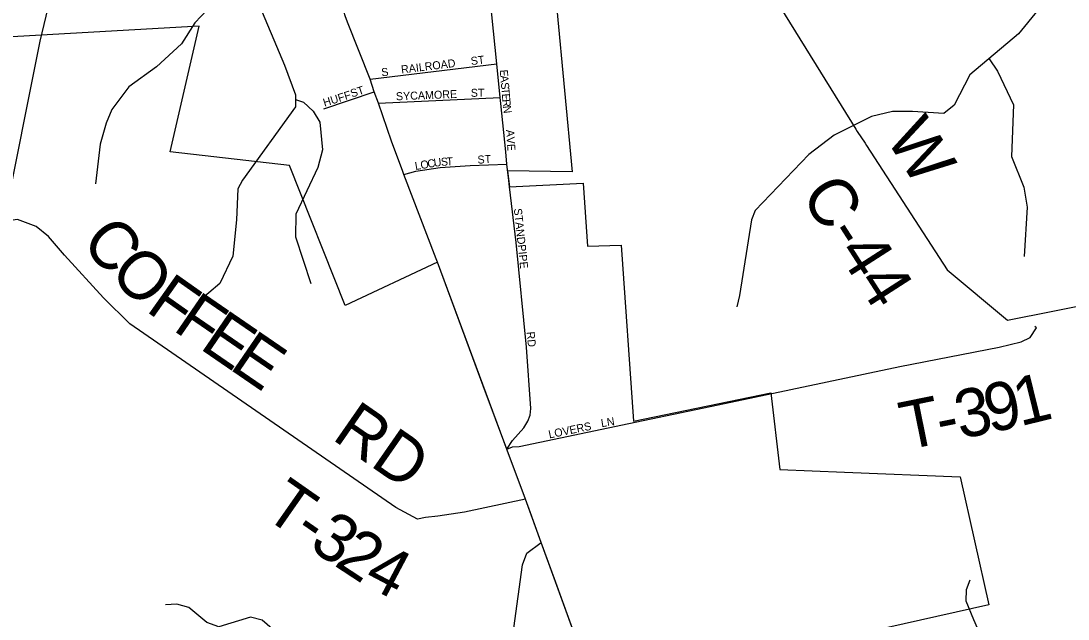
# Model space of a CAD drawing. Extents: x 1525783 to 1900577, y 218250 to 627376.
# Drawn here: x 1668410 to 1674950, y 487300 to 491035 of the extents above; entities that cross this region are included whole.
import ezdxf

# ---------------------------------------------------------------- set-up
doc = ezdxf.new("R2010")
doc.units = 0
for name, color, linetype in [('GM_X_City_Street', 7, 'Continuous'), ('GM_X_City_Street_Text', 7, 'Continuous'), ('GM_X_Corporation', 7, 'Continuous'), ('GM_X_County_Road', 7, 'Continuous'), ('GM_X_County_Road_Text', 7, 'Continuous'), ('GM_X_Minor_River', 7, 'Continuous'), ('GM_X_State_Route', 7, 'Continuous'), ('GM_X_Township_Road', 7, 'Continuous'), ('GM_X_Township_Road_Text', 7, 'Continuous'), ('GM_X_US_Route', 7, 'Continuous')]:
    doc.layers.add(name, color=color, linetype=linetype)

msp = doc.modelspace()

# ---------------------------------------------------------------- linework, layer by layer
at = {"layer": 'GM_X_City_Street'}
for points in [[(1672516.4, 491728.4), (1672759.1, 491685.6), (1672809.1, 491618.4), (1672962.2, 491429.3), (1673625.8, 490359.2)], [(1671407.4, 490520.6), (1671403.5, 490558.2), (1671382.3, 490766.9), (1671298.3, 491607.5)], [(1670591.2, 490670.9), (1671382.3, 490766.9)], [(1670303.2, 490485.6), (1670617.5, 490593.4)], [(1670642.7, 490521.9), (1671403.5, 490558.2)], [(1671446, 490140.3), (1671438.4, 490218), (1671407.4, 490520.6)], [(1673625.8, 490359.2), (1673634.2, 490345.6), (1673682.5, 490271.2)], [(1670801.9, 490076.6), (1670876.8, 490096.3), (1671029.3, 490119.4), (1671215.6, 490131.9), (1671446, 490140.3)], [(1671444.2, 488361.7), (1671479.6, 488414.6), (1671550.3, 488494.5), (1671576.4, 488536.1), (1671591.5, 488574.2), (1671595.1, 488614.4), (1671567.1, 488998.9), (1671502.9, 489652), (1671461.8, 490000), (1671457.4, 490039)], [(1671444.2, 488361.7), (1671479.6, 488376.2), (1671521.6, 488376.9), (1672206.1, 488521)]]:
    msp.add_lwpolyline(points, dxfattribs=at)
at = {"layer": 'GM_X_Corporation'}
for points in [[(1671758, 491108), (1671854, 490092.1), (1671450, 490099.4), (1671461.8, 490000), (1671921.7, 490022.5), (1671949.2, 489628.4), (1672159.5, 489635.8), (1672236.7, 488535.1), (1673095, 488711.8), (1673150.3, 488234.8), (1673555, 488218), (1674276.4, 488188), (1674455.5, 487387.9), (1672014.7, 486841.7)], [(1671926.1, 487045.1), (1671741, 487555.4), (1671660.4, 487776.9), (1671562.3, 488047.9), (1671447.1, 488353.9), (1671011.6, 489528.8), (1670435.4, 489258.5), (1670087.3, 490132.6), (1669343.3, 490218.2), (1669522.5, 491003.6), (1667915.1, 490910.5)]]:
    msp.add_lwpolyline(points, dxfattribs=at)
at = {"layer": 'GM_X_County_Road'}
for points in [[(1673682.5, 490271.2), (1673691.1, 490257.8), (1674194.8, 489481), (1674571.6, 489167.1), (1674707.7, 489194.2)], [(1674707.7, 489194.2), (1674720.1, 489196.7), (1677608.7, 489772.6), (1679735.2, 490194.9), (1680281.8, 490284.7), (1681992.5, 489890.1), (1682345.5, 489783.4), (1682788.4, 489587.9), (1683050.8, 489451.7), (1683227.2, 489378.3), (1683347.4, 489305.3), (1683499.2, 489153.8), (1684142.7, 488246.7), (1684549.3, 487702.2), (1684858.1, 487256.7)], [(1671457.4, 490039), (1671446, 490140.3)], [(1671426.6, 486852.5), (1671461.5, 487044.8), (1671544, 487638.4), (1671569.6, 487711.5), (1671660.4, 487776.9)]]:
    msp.add_lwpolyline(points, dxfattribs=at)
at = {"layer": 'GM_X_Minor_River'}
for points in [[(1669718, 492568.2), (1669748.4, 492440.1), (1669708.1, 491660.3), (1669710.3, 491417.5), (1669883.2, 491172.1), (1670055.6, 490760.2), (1670125, 490574.6), (1670125.8, 490498.4), (1669793.3, 490042), (1669764.3, 489986.3), (1669757.2, 489793.8), (1669733.6, 489565.5), (1669652.6, 489396.2), (1669514.2, 489279.9), (1669421.5, 489132.9)], [(1669748.9, 491362.8), (1669693.4, 491233.2), (1669497.2, 491023.6), (1669412.8, 490892.5), (1669257.9, 490748.4), (1669083.3, 490624.7), (1668978.6, 490481.8), (1668943.1, 490396.1), (1668904.9, 490266.3), (1668876.9, 490018)], [(1675033.9, 491205.4), (1674874.7, 491175.8), (1674761.1, 491103.3), (1674640.3, 490954.7), (1674337, 490698.5), (1674239.6, 490509.4), (1674174.6, 490458.3), (1673977.9, 490469.3), (1673853.4, 490469.2), (1673722.3, 490439.1), (1673489.5, 490322.4), (1673330.9, 490200.4), (1672996.1, 489852.5), (1672973, 489792.6), (1672897.4, 489320.3), (1672882.2, 489250.3)], [(1674456.7, 490799.6), (1674510.1, 490722), (1674609.3, 490511.8), (1674596.2, 490189), (1674673.5, 489997.2), (1674695.7, 489872.5), (1674676.8, 489563.8)], [(1670125.3, 490543.8), (1670174.5, 490527.7), (1670235.9, 490472.6), (1670277, 490403.8), (1670294.3, 490231), (1670264.5, 490119.1), (1670127.4, 489828.3), (1670125.2, 489687.9), (1670221.1, 489395.5)], [(1674895.9, 485388.3), (1674864.4, 485616.8), (1674804.2, 485750.1), (1674662.4, 485930.8), (1674625.4, 486009.6), (1674565, 486257.3), (1674519.9, 486328.2), (1674439.8, 486469.9), (1674415.3, 486578.6), (1674464.7, 486780.5), (1674474.7, 487039.1), (1674362.2, 487295.6), (1674313.8, 487410.7), (1674317, 487484.9), (1674338, 487544.8)], [(1670350.1, 485607.5), (1670296.2, 485971.8), (1670291.9, 486208.6), (1670265.6, 486457.8), (1670065, 487116.9), (1669980.5, 487238.5), (1669917.1, 487293.7), (1669845.1, 487310.8), (1669647.3, 487251.7), (1669571.4, 487278.9), (1669458.3, 487370.9), (1669384.3, 487392.1), (1669314, 487389.2)]]:
    msp.add_lwpolyline(points, dxfattribs=at)
at = {"layer": 'GM_X_State_Route'}
for points in [[(1670795.3, 490094.3), (1670724.5, 490285.4), (1670642.7, 490521.9), (1670617.5, 490593.4), (1670591.2, 490670.9), (1670449.3, 491028), (1670436.2, 491067.3), (1670429.7, 491087.6)], [(1671003.4, 489550.5), (1670801.9, 490076.6), (1670795.3, 490094.3)], [(1671297.9, 488756.4), (1671011.7, 489528.8), (1671003.4, 489550.5)], [(1671593.2, 487962.6), (1671562.3, 488047.9), (1671447.1, 488353.9), (1671444.2, 488361.7), (1671297.9, 488756.4)], [(1672056.1, 486782.5), (1672014.6, 486841.8), (1671985.1, 486897.1), (1671926.1, 487045.1), (1671742.6, 487551), (1671660.4, 487776.9), (1671593.2, 487962.6)]]:
    msp.add_lwpolyline(points, dxfattribs=at)
at = {"layer": 'GM_X_Township_Road'}
for points in [[(1671562.3, 488047.9), (1671179.8, 487968.1), (1671014.9, 487943.1), (1670936.5, 487933.6), (1670886.2, 487923.9), (1670752, 487997), (1669091.1, 489143.5), (1668925.2, 489305.1), (1668681.7, 489571.5), (1668581.9, 489688.5), (1668505.9, 489751.2), (1668389.7, 489796.1), (1668304.9, 489782.5), (1668294.5, 489780.8)], [(1672765.7, 488638.7), (1673900.1, 488877.5), (1674519.8, 488997.8), (1674656.7, 489031.1), (1674713.1, 489058.8), (1674753.6, 489118.7), (1674743.6, 489126.8)], [(1672206.1, 488521), (1672765.7, 488638.7)]]:
    msp.add_lwpolyline(points, dxfattribs=at)
at = {"layer": 'GM_X_US_Route'}
for points in [[(1668531.1, 490909.9), (1668713.5, 491675.9), (1668763.5, 491886)], [(1664419.7, 478176.7), (1664792.5, 478603.2), (1665058.1, 478907), (1666129.7, 480033.8), (1666213.1, 480171.3), (1666350.5, 480534.2), (1666376.5, 480648.9), (1666589.5, 481587.6), (1666605.4, 481657.7), (1667468.8, 485711.7), (1667971.1, 488113.2), (1668304.9, 489782.5), (1668526.2, 490889), (1668531.1, 490909.9)]]:
    msp.add_lwpolyline(points, dxfattribs=at)

# ---------------------------------------------------------------- texts
at = {"layer": 'GM_X_City_Street_Text'}
for s, rotation, p in [('RAILROAD', 7.03965, (1670787.6, 490706.7)), ('ST', 7.12165, (1671223.1, 490759.5)), ('S', 7.12165, (1670664.3, 490689.1)), ('E', 274.89521, (1671400.9, 490729)), ('ST', 18.4262, (1670477.7, 490556.7)), ('A', 274.87981, (1671403.9, 490693.9)), ('S', 274.868, (1671407.6, 490650)), ('HUFF', 17.44394, (1670306.3, 490499.6)), ('SYCAMORE', 2.22996, (1670753.2, 490539.6)), ('ST', 0.00001, (1671219.9, 490561.6)), ('T', 274.89429, (1671410.6, 490614.9)), ('E', 274.89521, (1671413.6, 490579.9)), ('R', 275.86346, (1671416.7, 490543.9)), ('N', 277.08448, (1671420.9, 490503.3)), ('AVE', 273.94312, (1671440.5, 490354.8)), ('C', 9.67663, (1670953.2, 490117.2)), ('U', 8.17955, (1670991.9, 490123.8)), ('S', 3.93767, (1671034.5, 490129.9)), ('T', 2.89789, (1671069.3, 490132.3)), ('ST', 3.57378, (1671263.3, 490143.6)), ('L', 9.66448, (1670875.1, 490103.9)), ('O', 9.65909, (1670909.8, 490109.8)), ('STANDPIPE', 276.08792, (1671488.9, 489862.3)), ('RD', 276.00542, (1671568.1, 489092.4)), ('LN', 8.98031, (1672036.9, 488497.9)), ('LOVERS', 11.7225, (1671710.8, 488427.4))]:
    msp.add_text(s, height=50, rotation=rotation, dxfattribs=at).set_placement(p)
at = {"layer": 'GM_X_County_Road_Text'}
for s, rotation, p in [('W', 302.47034, (1673805.4, 490307.5)), ('C-44', 302.73539, (1673276.3, 489949.1))]:
    msp.add_text(s, height=300, rotation=rotation, dxfattribs=at).set_placement(p)
at = {"layer": 'GM_X_Township_Road_Text'}
for s, rotation, p in [('C', 312.03741, (1668777.8, 489645.4)), ('O', 314.86073, (1668953.9, 489450.6)), ('F', 324.77724, (1669183.4, 489227)), ('F', 325.51194, (1669352.2, 489107.8)), ('E', 325.54846, (1669519.2, 488993.1)), ('E', 325.54846, (1669704.2, 488866.2)), ('1', 13.83433, (1674650.5, 488502.5)), ('3', 11.65865, (1674276.8, 488423.2)), ('9', 12.2405, (1674461, 488461.2)), ('T', 11.45449, (1673935, 488353.9)), ('RD', 325.212, (1670345.6, 488427.1)), ('-', 11.48272, (1674155.1, 488398.5)), ('T', 325.04871, (1669914, 487947.4)), ('3', 325.52481, (1670201.2, 487746.9)), ('-', 325.14366, (1670098.3, 487818.6)), ('2', 326.75223, (1670359.4, 487638.4)), ('4', 332.1491, (1670540.4, 487521.4))]:
    msp.add_text(s, height=300, rotation=rotation, dxfattribs=at).set_placement(p)

doc.saveas('drawing.dxf')
